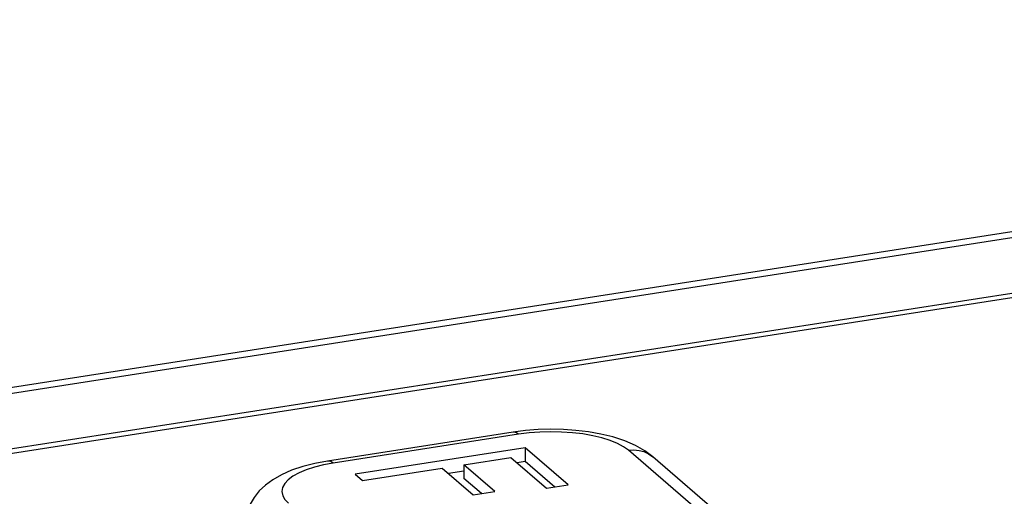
# Model space of a CAD drawing. Header units: millimetres. Extents: x -2579 to 1363, y -329 to 2298.
# Tile 263 of 280: x 1150.23 to 1163.57, y 1213.07 to 1219.53. Entities that reach past the tile are written whole.
import ezdxf

# ---------------------------------------------------------------- set-up
doc = ezdxf.new("R2010")
doc.units = ezdxf.units.MM
doc.header["$LTSCALE"] = 30.734
doc.layers.get('0').update_dxf_attribs({"linetype": 'CONTINUOUS'})

msp = doc.modelspace()

# ---------------------------------------------------------------- linework, layer by layer
at = {"color": 7}
for p, q in [((1182.144, 1219.533), (1138.301, 1212.7)), ((1181.016, 1218.524), (1141.209, 1212.32)), ((1181.03, 1218.464), (1141.317, 1212.275)), ((1156.911, 1213.937), (1154.398, 1213.546)), ((1157.076, 1213.725), (1154.773, 1213.366)), ((1157.076, 1213.725), (1157.076, 1213.539)), ((1157.659, 1213.222), (1157.076, 1213.725)), ((1156.242, 1213.496), (1156.879, 1213.595)), ((1156.242, 1213.496), (1156.242, 1213.31)), ((1156.663, 1213.132), (1156.242, 1213.496)), ((1156.879, 1213.595), (1157.365, 1213.176)), ((1157.076, 1213.539), (1156.965, 1213.521)), ((1157.477, 1213.193), (1157.076, 1213.539)), ((1160.922, 1211.774), (1158.803, 1213.604)), ((1154.773, 1213.366), (1154.87, 1213.282)), ((1154.87, 1213.282), (1155.948, 1213.45)), ((1155.948, 1213.45), (1156.369, 1213.087)), ((1156.242, 1213.409), (1156.034, 1213.376)), ((1156.481, 1213.104), (1156.242, 1213.31)), ((1156.369, 1213.087), (1156.663, 1213.132)), ((1157.365, 1213.176), (1157.659, 1213.222))]:
    msp.add_line(p, q, dxfattribs=at)
at = {"color": 2}
for p, q in [((1182.296, 1219.476), (1138.453, 1212.643)), ((1156.986, 1213.909), (1154.474, 1213.517)), ((1160.595, 1211.861), (1158.475, 1213.691)), ((1154.474, 1213.517), (1154.341, 1213.493))]:
    msp.add_line(p, q, dxfattribs=at)
at = {"color": 7}
for points in [[(1158.803, 1213.604), (1158.696, 1213.684), (1158.571, 1213.756), (1158.425, 1213.819), (1158.264, 1213.872), (1158.101, 1213.912), (1157.932, 1213.942), (1157.763, 1213.962), (1157.592, 1213.973), (1157.421, 1213.977), (1157.249, 1213.972), (1157.078, 1213.959), (1156.911, 1213.937)], [(1154.398, 1213.546), (1154.224, 1213.513), (1154.061, 1213.472), (1153.909, 1213.42), (1153.773, 1213.36), (1153.657, 1213.293), (1153.557, 1213.22), (1153.472, 1213.14), (1153.402, 1213.053), (1153.348, 1212.961), (1153.31, 1212.865), (1153.287, 1212.767), (1153.28, 1212.667)]]:
    msp.add_lwpolyline(points, dxfattribs=at)
at = {"color": 2}
for points in [[(1156.986, 1213.909), (1156.956, 1213.929), (1156.926, 1213.938), (1156.911, 1213.937)], [(1158.475, 1213.691), (1158.408, 1213.739), (1158.326, 1213.784), (1158.227, 1213.824), (1158.115, 1213.86), (1157.99, 1213.889), (1157.856, 1213.913), (1157.715, 1213.929), (1157.568, 1213.939), (1157.419, 1213.942), (1157.271, 1213.938), (1157.127, 1213.927), (1156.986, 1213.909)], [(1158.475, 1213.691), (1158.547, 1213.696), (1158.618, 1213.69), (1158.684, 1213.673), (1158.746, 1213.644), (1158.803, 1213.604)], [(1154.474, 1213.517), (1154.443, 1213.538), (1154.414, 1213.546), (1154.398, 1213.546)], [(1154.341, 1213.493), (1154.219, 1213.462), (1154.108, 1213.426), (1154.01, 1213.385), (1153.928, 1213.339), (1153.862, 1213.29), (1153.816, 1213.239), (1153.787, 1213.185), (1153.779, 1213.131), (1153.79, 1213.076), (1153.819, 1213.024), (1153.868, 1212.973)]]:
    msp.add_lwpolyline(points, dxfattribs=at)

doc.saveas('drawing.dxf')
